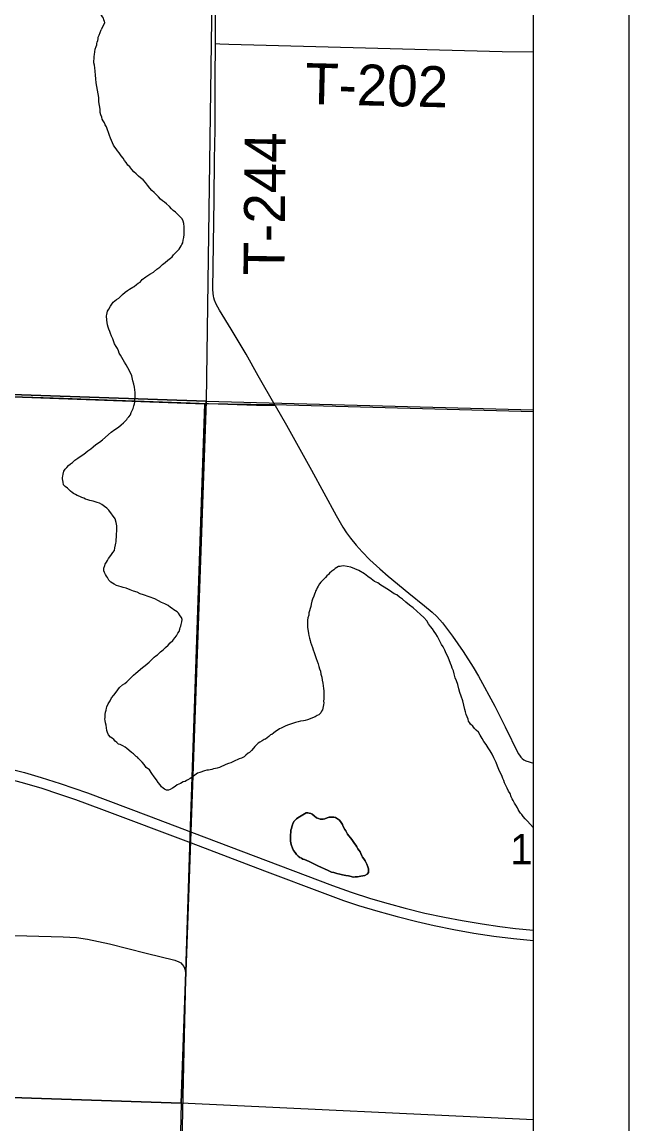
# Model space of a CAD drawing. Extents: x 0 to 68, y 0 to 52.9.
# Drawn here: x 30.689 to 31.501, y 16.814 to 18.289 of the extents above; entities that cross this region are included whole.
import ezdxf

# ---------------------------------------------------------------- set-up
doc = ezdxf.new("R2010")
doc.units = 0
for name, color, linetype in [('Default', 7, 'Continuous'), ('GM_X_County_Road', 7, 'Continuous'), ('GM_X_Minor_Lake', 7, 'Continuous'), ('GM_X_State_Route', 7, 'Continuous'), ('GM_X_Township', 7, 'Continuous'), ('GM_X_Township_Road', 7, 'Continuous'), ('GM_X_Township_Road_Text', 7, 'Continuous'), ('SH_Data', 7, 'Continuous')]:
    doc.layers.add(name, color=color, linetype=linetype)

msp = doc.modelspace()

# ---------------------------------------------------------------- linework, layer by layer
at = {"layer": 'Default'}
msp.add_line((31.3735, 14.1085), (31.3735, 20.8614), dxfattribs=at)
for points in [[(30.9488, 18.7396), (30.9354, 17.7816), (29.9713, 17.8144), (29.9941, 18.7705)], [(29.9713, 17.8144), (30.9354, 17.7816), (30.9018, 16.8419), (29.9405, 16.874)], [(29.9405, 16.874), (30.9018, 16.8419), (30.8795, 15.8743), (29.9124, 15.9054)]]:
    msp.add_lwpolyline(points, close=True, dxfattribs=at)
for points in [[(30.7848, 18.3086), (30.7892, 18.3037), (30.7914, 18.3022), (30.7946, 18.2985), (30.7961, 18.2963), (30.7972, 18.2944), (30.7979, 18.2926), (30.7986, 18.2904), (30.7993, 18.2882), (30.7949, 18.2788)], [(30.7887, 18.2587), (30.7891, 18.2606), (30.7895, 18.2624), (30.7902, 18.2646), (30.7906, 18.2668), (30.7909, 18.269), (30.792, 18.2716), (30.7949, 18.2788)], [(30.8301, 17.9297), (30.8327, 17.9316), (30.8349, 17.933), (30.8371, 17.9341), (30.8389, 17.9352), (30.8419, 17.9378), (30.8441, 17.9396), (30.847, 17.941), (30.8496, 17.9443), (30.8547, 17.948), (30.8599, 17.9516), (30.8647, 17.9545), (30.8691, 17.9582), (30.8731, 17.9611), (30.8768, 17.9644), (30.8804, 17.9673), (30.8841, 17.9702), (30.8874, 17.9728), (30.8896, 17.975), (30.8918, 17.9776), (30.8948, 17.9805), (30.897, 17.9827), (30.8992, 17.9852), (30.9003, 17.9871), (30.9018, 17.9896), (30.9029, 17.9915), (30.904, 17.9936), (30.9047, 17.9969), (30.9055, 18.0006), (30.9058, 18.0046), (30.9059, 18.0101), (30.9059, 18.0149), (30.9055, 18.0193), (30.9044, 18.0226), (30.903, 18.0259), (30.9011, 18.0281), (30.8942, 18.0347), (30.8912, 18.037), (30.8887, 18.0392), (30.8861, 18.0421), (30.8821, 18.0458), (30.8795, 18.048), (30.877, 18.0498), (30.874, 18.052), (30.8715, 18.055), (30.8686, 18.0579), (30.8656, 18.0609), (30.8627, 18.0634), (30.8601, 18.0667), (30.8569, 18.0708), (30.8539, 18.0741), (30.851, 18.0778), (30.8473, 18.0804), (30.8448, 18.0829), (30.8415, 18.0859), (30.8386, 18.0888), (30.8356, 18.0918), (30.8331, 18.0951), (30.8305, 18.0976), (30.8283, 18.1009), (30.8261, 18.1039), (30.8243, 18.1068), (30.8217, 18.1101), (30.8188, 18.1142), (30.8166, 18.1168), (30.8148, 18.1193), (30.813, 18.1215), (30.8111, 18.1245), (30.8097, 18.1274), (30.8086, 18.1307), (30.8071, 18.1337), (30.806, 18.1373), (30.8046, 18.1414), (30.8031, 18.1447), (30.802, 18.1487), (30.8002, 18.1516), (30.7991, 18.1542), (30.7976, 18.1568), (30.7962, 18.159), (30.7955, 18.1616), (30.7944, 18.1649), (30.7936, 18.1682), (30.7933, 18.1726), (30.7926, 18.1773), (30.7918, 18.1825), (30.7915, 18.188), (30.7882, 18.2078), (30.7875, 18.2129), (30.7872, 18.218), (30.7868, 18.2232), (30.7861, 18.2279), (30.7857, 18.2316), (30.785, 18.2345), (30.785, 18.2371), (30.7854, 18.2397), (30.7854, 18.243), (30.7858, 18.2455), (30.7861, 18.2492), (30.7869, 18.2529), (30.788, 18.2562), (30.7887, 18.2587)], [(30.7866, 17.6468), (30.784, 17.6476), (30.7818, 17.648), (30.7796, 17.6487), (30.777, 17.6494), (30.7737, 17.6505), (30.7715, 17.6517), (30.769, 17.6528), (30.766, 17.6539), (30.7627, 17.6553), (30.7602, 17.6565), (30.7576, 17.6579), (30.7558, 17.6594), (30.7536, 17.6609), (30.7518, 17.6627), (30.7496, 17.6649), (30.7466, 17.6675), (30.7444, 17.6697), (30.7437, 17.673), (30.7434, 17.6756), (30.743, 17.6778), (30.743, 17.6796), (30.7434, 17.6814), (30.7437, 17.684), (30.7449, 17.688), (30.7467, 17.6906), (30.7489, 17.6928), (30.7511, 17.6953), (30.7537, 17.6975), (30.7563, 17.6997), (30.7596, 17.7027), (30.7636, 17.7052), (30.768, 17.7085), (30.7713, 17.7107), (30.7743, 17.7129), (30.7768, 17.7151), (30.7809, 17.718), (30.7838, 17.7205), (30.7878, 17.7235), (30.7923, 17.7267), (30.7963, 17.7297), (30.808, 17.7399), (30.8132, 17.7435), (30.818, 17.7468), (30.8216, 17.7497), (30.8246, 17.7527), (30.8272, 17.7552), (30.829, 17.7571), (30.8301, 17.7589), (30.8316, 17.7607), (30.8338, 17.7633), (30.8349, 17.7662), (30.836, 17.768), (30.8375, 17.7717), (30.8386, 17.7754), (30.8393, 17.7779), (30.8397, 17.7801), (30.84, 17.7827), (30.8401, 17.786), (30.8401, 17.7896), (30.8401, 17.7933), (30.8397, 17.7966), (30.8394, 17.8003), (30.8386, 17.8043), (30.8372, 17.8087), (30.8357, 17.8157), (30.8332, 17.8212), (30.8306, 17.8263), (30.8281, 17.8304), (30.8259, 17.8337), (30.824, 17.837), (30.8222, 17.8399), (30.8204, 17.8432), (30.8189, 17.8458), (30.8178, 17.8491), (30.8164, 17.8521), (30.8149, 17.8546), (30.8127, 17.8583), (30.8116, 17.8612), (30.8102, 17.8649), (30.8087, 17.8686), (30.8073, 17.8722), (30.8062, 17.8748), (30.8051, 17.8781), (30.804, 17.8807), (30.8032, 17.8836), (30.8029, 17.8869), (30.8025, 17.8902), (30.8018, 17.8957), (30.8022, 17.8976), (30.8026, 17.8998), (30.8033, 17.902), (30.8048, 17.9049), (30.807, 17.9089), (30.811, 17.914), (30.8151, 17.9177), (30.8184, 17.9195), (30.8202, 17.9213), (30.8235, 17.9246), (30.8268, 17.9275), (30.8301, 17.9297)], [(31.3735, 16.8194), (30.9018, 16.8419), (30.9354, 17.7816), (31.3735, 17.7702)], [(30.8068, 17.3806), (30.8087, 17.3843), (30.8116, 17.3879), (30.8146, 17.3919), (30.8194, 17.3982), (30.8234, 17.4018), (30.8263, 17.4036), (30.8293, 17.4058), (30.8315, 17.408), (30.8333, 17.4098), (30.8355, 17.412), (30.8381, 17.415), (30.841, 17.4175), (30.8502, 17.4252), (30.8535, 17.4277), (30.8561, 17.4299), (30.859, 17.4321), (30.8609, 17.434), (30.8631, 17.4361), (30.8657, 17.4387), (30.8679, 17.4405), (30.8701, 17.442), (30.8719, 17.4438), (30.8741, 17.446), (30.8778, 17.4489), (30.8807, 17.4519), (30.8844, 17.4548), (30.8873, 17.4581), (30.8906, 17.4614), (30.8932, 17.4646), (30.8958, 17.4676), (30.8976, 17.4709), (30.8991, 17.4731), (30.9002, 17.4764), (30.9006, 17.4786), (30.9013, 17.4804), (30.9017, 17.4826), (30.9024, 17.4844), (30.9028, 17.4862), (30.9032, 17.4892), (30.9021, 17.4921), (30.9006, 17.4943), (30.8981, 17.4976), (30.8966, 17.4995), (30.8944, 17.5009), (30.8922, 17.5024), (30.89, 17.5039), (30.8874, 17.5054), (30.8845, 17.5079), (30.8798, 17.5101), (30.8757, 17.512), (30.8713, 17.5142), (30.8666, 17.5168), (30.8515, 17.5223), (30.8471, 17.5238), (30.8428, 17.5257), (30.838, 17.5271), (30.8336, 17.529), (30.8281, 17.5312), (30.8244, 17.5323), (30.8215, 17.5331), (30.8186, 17.5338), (30.8153, 17.5349), (30.8123, 17.5364), (30.8098, 17.5379), (30.8076, 17.5393), (30.805, 17.5419), (30.8032, 17.5456), (30.8017, 17.5474), (30.8006, 17.5496), (30.7992, 17.5522), (30.7981, 17.5544), (30.7981, 17.5581), (30.7996, 17.5614), (30.8003, 17.5636), (30.8018, 17.5661), (30.8033, 17.5683), (30.8047, 17.5709), (30.8062, 17.5734), (30.8084, 17.5764), (30.8102, 17.5789), (30.8124, 17.5819), (30.8132, 17.5852), (30.8139, 17.5892), (30.8143, 17.5914), (30.8147, 17.5932), (30.815, 17.5961), (30.8154, 17.5998), (30.8154, 17.6038), (30.8158, 17.6075), (30.8158, 17.6112), (30.8155, 17.6148), (30.8147, 17.6192), (30.8133, 17.624), (30.8052, 17.6358), (30.8023, 17.6384), (30.799, 17.6406), (30.7957, 17.6431), (30.7924, 17.645), (30.7895, 17.6461), (30.7866, 17.6468)], [(31.1691, 17.5352), (31.1651, 17.5382), (31.1607, 17.5404), (31.1563, 17.5437), (31.1519, 17.5467), (31.1472, 17.5503), (31.1398, 17.5548), (31.1343, 17.5573), (31.1292, 17.5592), (31.1193, 17.5611), (31.1164, 17.5607), (31.1146, 17.5603), (31.1127, 17.5604), (31.1101, 17.5589), (31.1079, 17.5574), (31.1061, 17.556), (31.1035, 17.5538), (31.1006, 17.5512), (31.0991, 17.5494), (31.0969, 17.5476), (31.0951, 17.5457), (31.0932, 17.5439), (31.0914, 17.5421), (31.0888, 17.5395), (31.087, 17.537), (31.0852, 17.534), (31.0841, 17.5318), (31.0829, 17.5293), (31.0818, 17.5271), (31.0811, 17.5253), (31.0804, 17.5234), (31.0793, 17.5205), (31.0778, 17.5165), (31.077, 17.5139), (31.0759, 17.5099), (31.0756, 17.5069), (31.0745, 17.504), (31.0737, 17.5011), (31.073, 17.4982), (31.0726, 17.4952), (31.0715, 17.4916), (31.0711, 17.4886), (31.0711, 17.4857), (31.0711, 17.4835), (31.0711, 17.4817), (31.0711, 17.4791), (31.0722, 17.4707), (31.0729, 17.4677), (31.0736, 17.4641), (31.0744, 17.4611), (31.0751, 17.4589), (31.0762, 17.4556), (31.0776, 17.4519), (31.0787, 17.4486), (31.0798, 17.4453), (31.0813, 17.4409), (31.0827, 17.4369), (31.0838, 17.4336), (31.0853, 17.4299), (31.0864, 17.4266), (31.0871, 17.4233), (31.0882, 17.42), (31.0889, 17.416), (31.09, 17.4123), (31.0907, 17.4083), (31.0915, 17.4039), (31.0922, 17.4006), (31.0925, 17.3969), (31.0929, 17.394), (31.0929, 17.3903), (31.0929, 17.3866), (31.0929, 17.383), (31.0925, 17.38), (31.0929, 17.3778), (31.0925, 17.3749), (31.0921, 17.3727), (31.0917, 17.3705), (31.091, 17.3683), (31.0899, 17.3665), (31.0888, 17.3643), (31.0862, 17.3617), (31.084, 17.3606), (31.0811, 17.3592), (31.0778, 17.3577), (31.0745, 17.3563), (31.0712, 17.3548), (31.0679, 17.3541), (31.0657, 17.3537), (31.0616, 17.353), (31.0583, 17.3523), (31.055, 17.3516), (31.0484, 17.3494), (31.0455, 17.3483), (31.0422, 17.3468), (31.0385, 17.345), (31.0359, 17.3439), (31.0337, 17.3428), (31.0304, 17.3406), (31.0282, 17.3392), (31.0257, 17.337), (31.0231, 17.3355)], [(31.3735, 17.2105), (31.3653, 17.2197), (31.3624, 17.2226), (31.3598, 17.2256), (31.358, 17.2281), (31.3562, 17.23), (31.3543, 17.2329), (31.3532, 17.2351), (31.3521, 17.2373), (31.35, 17.2406), (31.3481, 17.2436), (31.3463, 17.2469), (31.3452, 17.2494), (31.3437, 17.252), (31.3423, 17.2564), (31.3401, 17.2597), (31.3383, 17.2634), (31.3364, 17.2671), (31.335, 17.2707), (31.3339, 17.2737), (31.3324, 17.2766), (31.331, 17.2803), (31.3292, 17.2843), (31.3273, 17.2887), (31.3255, 17.2931), (31.3237, 17.2979), (31.3204, 17.3041), (31.3182, 17.3089), (31.3157, 17.3133), (31.3127, 17.3177), (31.3102, 17.3221), (31.3072, 17.3262), (31.3047, 17.3302), (31.3021, 17.3343), (31.2999, 17.3383), (31.297, 17.3412), (31.2945, 17.3435), (31.2923, 17.3464), (31.2893, 17.349), (31.2879, 17.3515), (31.2868, 17.3534), (31.2861, 17.3559), (31.2846, 17.3589), (31.2835, 17.3622), (31.2824, 17.3655), (31.2817, 17.3688), (31.2788, 17.3805), (31.2766, 17.3868), (31.2751, 17.3915), (31.2737, 17.3967), (31.2722, 17.4022), (31.2704, 17.407), (31.2689, 17.4114), (31.2675, 17.4165), (31.2664, 17.4205), (31.2649, 17.4242), (31.2638, 17.4271), (31.2624, 17.4304), (31.2609, 17.4352), (31.2587, 17.4396), (31.2569, 17.444), (31.2547, 17.4481), (31.2525, 17.4525), (31.2503, 17.4558), (31.2485, 17.4595), (31.2467, 17.4628), (31.2449, 17.4664), (31.2427, 17.4701), (31.2405, 17.4734), (31.2383, 17.4767), (31.2357, 17.48), (31.2332, 17.4833), (31.2306, 17.4874), (31.227, 17.4918), (31.2222, 17.4962), (31.2175, 17.5006), (31.2127, 17.505), (31.2076, 17.5087), (31.2028, 17.5124), (31.1981, 17.5164), (31.194, 17.5194), (31.1907, 17.5223), (31.1871, 17.5238), (31.1841, 17.526), (31.1808, 17.5282), (31.1772, 17.5304), (31.1735, 17.5327), (31.1691, 17.5352)], [(31.0231, 17.3355), (31.0213, 17.3348), (31.0191, 17.3326), (31.0168, 17.3308), (31.0146, 17.3293), (31.0128, 17.3286), (31.0102, 17.3268), (31.0073, 17.3253), (31.0051, 17.3239), (31.0022, 17.3213), (31.0007, 17.3195), (30.9985, 17.3169), (30.9959, 17.314), (30.9933, 17.3114), (30.9915, 17.3103), (30.9886, 17.3078), (30.986, 17.3056), (30.9827, 17.3038), (30.9797, 17.3027), (30.9768, 17.3016), (30.9746, 17.3005), (30.9717, 17.299), (30.9684, 17.2976), (30.9651, 17.2965), (30.9618, 17.2954), (30.9588, 17.2939), (30.9559, 17.2925), (30.953, 17.291), (30.95, 17.2903), (30.9478, 17.29), (30.9452, 17.2892), (30.9427, 17.2885), (30.9405, 17.2881), (30.9383, 17.2878), (30.9361, 17.2874), (30.9331, 17.2867), (30.9269, 17.2845), (30.9236, 17.2834), (30.9203, 17.2809), (30.9185, 17.2794), (30.9163, 17.2776), (30.9137, 17.2765), (30.9107, 17.2747), (30.9089, 17.2736), (30.9071, 17.2725), (30.9045, 17.2718), (30.9008, 17.2699), (30.8986, 17.2688), (30.8964, 17.2678), (30.8939, 17.2656), (30.8902, 17.2634), (30.8869, 17.2616), (30.8847, 17.2608), (30.8821, 17.2608), (30.8795, 17.2623), (30.8777, 17.2634), (30.8755, 17.2653), (30.8737, 17.2682), (30.8711, 17.2711), (30.8686, 17.2748), (30.8657, 17.2789), (30.8627, 17.2833), (30.8594, 17.288), (30.855, 17.2914), (30.8525, 17.295), (30.8496, 17.2983), (30.847, 17.3009), (30.8448, 17.3031), (30.8433, 17.305), (30.8415, 17.3061), (30.8397, 17.3075), (30.8379, 17.3094), (30.8353, 17.3112), (30.8316, 17.3142), (30.8291, 17.3164), (30.8269, 17.3182), (30.8236, 17.3204), (30.8203, 17.3219), (30.8181, 17.3226), (30.8155, 17.3248), (30.8133, 17.3263), (30.8115, 17.3285), (30.8093, 17.3304), (30.8071, 17.3318), (30.8045, 17.3348), (30.8031, 17.3381), (30.8024, 17.3407), (30.802, 17.3443), (30.8013, 17.348), (30.8005, 17.3509), (30.8002, 17.3539), (30.7998, 17.3557), (30.8002, 17.3579), (30.8002, 17.3597), (30.8002, 17.3623), (30.8006, 17.3652), (30.8013, 17.3678), (30.8017, 17.3704), (30.8024, 17.3722), (30.8043, 17.3762), (30.8068, 17.3806)]]:
    msp.add_lwpolyline(points, dxfattribs=at)
at = {"layer": 'GM_X_County_Road'}
for points in [[(30.4259, 17.0742), (30.438, 17.0734), (30.5159, 17.0702), (30.5938, 17.0678), (30.6628, 17.0666), (30.7437, 17.0647), (30.7616, 17.0634), (30.7765, 17.0612), (30.8058, 17.055), (30.8552, 17.0427), (30.8932, 17.0334), (30.8987, 17.0312), (30.9013, 17.0295), (30.9034, 17.0275), (30.9052, 17.0249)], [(30.9052, 17.0249), (30.9068, 17.0213), (30.9077, 17.0167), (30.9078, 17.0076), (30.9057, 16.9327), (30.9031, 16.8098), (30.8998, 16.6509), (30.8986, 16.6072), (30.8985, 16.6028)]]:
    msp.add_lwpolyline(points, dxfattribs=at)
at = {"layer": 'GM_X_Minor_Lake'}
for points in [[(31.0694, 17.2305), (31.058, 17.2236), (31.0562, 17.2225), (31.0533, 17.2192), (31.0514, 17.2163), (31.0507, 17.2145), (31.0499, 17.2119), (31.0496, 17.2097), (31.0488, 17.2071), (31.0488, 17.2042), (31.0484, 17.2013), (31.0481, 17.1991), (31.0481, 17.1958), (31.0481, 17.1932), (31.0488, 17.1899), (31.0495, 17.1866), (31.051, 17.1833), (31.0524, 17.18), (31.0543, 17.1774), (31.0561, 17.1748), (31.0586, 17.1726), (31.0608, 17.1708), (31.063, 17.1697), (31.0649, 17.1686), (31.0671, 17.1678), (31.07, 17.1667), (31.0733, 17.1653), (31.077, 17.1634), (31.0806, 17.1616), (31.0847, 17.1597), (31.0989, 17.1534), (31.103, 17.1512), (31.1063, 17.1505), (31.1103, 17.1494), (31.1143, 17.1483), (31.118, 17.1475), (31.1224, 17.1468), (31.1261, 17.146), (31.1294, 17.1453), (31.1323, 17.1445), (31.1349, 17.1449), (31.1378, 17.1449), (31.14, 17.1452), (31.1422, 17.1456), (31.1451, 17.146), (31.1477, 17.1467), (31.151, 17.1485)], [(31.0694, 17.2305), (31.0716, 17.2305), (31.0731, 17.2302), (31.0753, 17.2298), (31.0771, 17.2287), (31.08, 17.2265), (31.083, 17.2239), (31.0859, 17.2228), (31.0881, 17.222), (31.0903, 17.222), (31.0921, 17.222), (31.0943, 17.2224), (31.0973, 17.2238), (31.1002, 17.2249), (31.1028, 17.2249), (31.1046, 17.2249), (31.1064, 17.2245), (31.1083, 17.2242), (31.1112, 17.2223), (31.1138, 17.2205), (31.1163, 17.2175), (31.1178, 17.215), (31.1185, 17.2131), (31.1211, 17.2084), (31.1222, 17.2065), (31.1247, 17.2021), (31.1302, 17.1948), (31.132, 17.1922), (31.1339, 17.1896), (31.1357, 17.1871), (31.1371, 17.1848), (31.1386, 17.1823), (31.1401, 17.1801), (31.1415, 17.1782), (31.1423, 17.176), (31.1437, 17.1731), (31.1448, 17.1713), (31.1466, 17.1687), (31.1481, 17.1661), (31.1496, 17.1635), (31.1503, 17.1617), (31.1518, 17.158), (31.1528, 17.1555), (31.1528, 17.1529), (31.1525, 17.1507), (31.151, 17.1485), (31.1477, 17.1467), (31.1451, 17.146), (31.1422, 17.1456), (31.14, 17.1452), (31.1378, 17.1449), (31.1349, 17.1449), (31.1323, 17.1445), (31.1294, 17.1453), (31.1261, 17.146), (31.1224, 17.1468), (31.118, 17.1475), (31.1143, 17.1483), (31.1103, 17.1494), (31.1063, 17.1505), (31.103, 17.1512), (31.0989, 17.1534), (31.0847, 17.1597), (31.0806, 17.1616), (31.077, 17.1634), (31.0733, 17.1653), (31.07, 17.1667), (31.0671, 17.1678), (31.0649, 17.1686), (31.063, 17.1697), (31.0608, 17.1708), (31.0586, 17.1726), (31.0561, 17.1748), (31.0543, 17.1774), (31.0524, 17.18), (31.051, 17.1833), (31.0495, 17.1866), (31.0488, 17.1899), (31.0481, 17.1932), (31.0481, 17.1958), (31.0481, 17.1991), (31.0484, 17.2013), (31.0488, 17.2042), (31.0488, 17.2071), (31.0496, 17.2097), (31.0499, 17.2119), (31.0507, 17.2145), (31.0514, 17.2163), (31.0533, 17.2192), (31.0562, 17.2225), (31.058, 17.2236), (31.0694, 17.2305)], [(31.151, 17.1485), (31.1525, 17.1507), (31.1528, 17.1529), (31.1528, 17.1555), (31.1518, 17.158), (31.1503, 17.1617), (31.1496, 17.1635), (31.1481, 17.1661), (31.1466, 17.1687), (31.1448, 17.1713), (31.1437, 17.1731), (31.1423, 17.176), (31.1415, 17.1782), (31.1401, 17.1801), (31.1386, 17.1823), (31.1371, 17.1848), (31.1357, 17.1871), (31.1339, 17.1896), (31.132, 17.1922), (31.1302, 17.1948), (31.1247, 17.2021), (31.1222, 17.2065), (31.1211, 17.2084), (31.1185, 17.2131), (31.1178, 17.215), (31.1163, 17.2175), (31.1138, 17.2205), (31.1112, 17.2223), (31.1083, 17.2242), (31.1064, 17.2245), (31.1046, 17.2249), (31.1028, 17.2249), (31.1002, 17.2249), (31.0973, 17.2238), (31.0943, 17.2224), (31.0921, 17.222), (31.0903, 17.222), (31.0881, 17.222), (31.0859, 17.2228), (31.083, 17.2239), (31.08, 17.2265), (31.0771, 17.2287), (31.0753, 17.2298), (31.0731, 17.2302), (31.0716, 17.2305), (31.0694, 17.2305)]]:
    msp.add_lwpolyline(points, dxfattribs=at)
at = {"layer": 'GM_X_State_Route'}
for points in [[(30.6599, 17.2927), (30.6919, 17.2845), (30.7143, 17.2779), (30.7399, 17.2697), (30.7762, 17.2572), (30.8583, 17.2263), (30.9158, 17.2045), (31.0513, 17.1532), (31.1045, 17.133), (31.1295, 17.1241), (31.1555, 17.116), (31.1788, 17.1091), (31.202, 17.1029), (31.2282, 17.0964), (31.2546, 17.0907), (31.2782, 17.0862), (31.3049, 17.0818), (31.3286, 17.0783), (31.3495, 17.0758), (31.3735, 17.0736)], [(30.6633, 17.2778), (30.6889, 17.2711), (30.7152, 17.2635), (30.7376, 17.2561), (30.7605, 17.2483), (30.7951, 17.2356), (30.9153, 17.1902), (30.9398, 17.181), (31.0136, 17.1529), (31.0942, 17.1223), (31.1194, 17.1131), (31.1393, 17.1065), (31.1652, 17.0987), (31.1911, 17.0915), (31.2173, 17.0849), (31.2406, 17.0795), (31.267, 17.0741), (31.2936, 17.0695), (31.3203, 17.0655), (31.347, 17.0622), (31.3735, 17.0596)]]:
    msp.add_lwpolyline(points, dxfattribs=at)
at = {"layer": 'GM_X_Township'}
for points in [[(31.3735, 17.7671), (31.0263, 17.7766), (30.9331, 17.7779), (30.4577, 17.7952), (29.9734, 17.8135), (29.642, 17.8239), (28.9971, 17.8406), (28.5162, 17.8494), (28.0383, 17.8644), (28.0252, 17.8646), (27.3046, 17.882)], [(27.3046, 17.882), (28.0252, 17.8646), (28.0383, 17.8644), (28.5162, 17.8494), (28.9971, 17.8406), (29.642, 17.8239), (29.9734, 17.8135), (30.4577, 17.7952), (30.9331, 17.7779), (30.9135, 17.1991), (30.9077, 17.017), (30.8985, 16.6023), (30.8927, 16.3623), (30.8688, 15.3927), (30.8528, 14.9106), (30.8428, 14.4289), (30.8361, 14.1085)]]:
    msp.add_lwpolyline(points, dxfattribs=at)
at = {"layer": 'GM_X_Township_Road'}
for points in [[(30.9476, 18.2604), (30.9477, 18.3035), (30.9472, 18.3665), (30.9468, 18.3995), (30.9471, 18.4385), (30.9477, 18.4775), (30.9476, 18.5164), (30.9483, 18.5913), (30.949, 18.6782), (30.9493, 18.7172), (30.9498, 18.7405)], [(31.0277, 17.7757), (31.0051, 17.8157), (30.9887, 17.8443), (30.9689, 17.8779), (30.9531, 17.9034), (30.9489, 17.9114), (30.9466, 17.9169), (30.9457, 17.9198), (30.945, 17.9227), (30.9445, 17.9256), (30.9441, 17.9316), (30.9461, 18.0516), (30.9463, 18.1056), (30.9472, 18.1446), (30.9475, 18.2135), (30.9476, 18.2604)], [(30.9476, 18.2604), (30.9537, 18.2601), (30.9657, 18.2595), (31.1487, 18.2545), (31.2478, 18.2518), (31.3318, 18.2499), (31.3735, 18.2491)], [(30.4583, 17.7946), (30.4854, 17.7936), (30.5552, 17.7917), (30.6178, 17.7897), (30.7031, 17.7869), (30.7441, 17.7857), (30.8026, 17.7832), (30.9384, 17.7784)], [(30.9384, 17.7784), (31.0025, 17.7761), (31.0277, 17.7757)], [(31.0277, 17.7757), (31.0427, 17.7493), (31.0763, 17.689), (31.1096, 17.6286), (31.1185, 17.613), (31.1233, 17.6055), (31.1286, 17.5982), (31.1362, 17.589), (31.1441, 17.5801), (31.1546, 17.5694), (31.1677, 17.557), (31.1789, 17.5472), (31.2068, 17.5244), (31.2278, 17.5074), (31.2379, 17.4991), (31.244, 17.4935), (31.2518, 17.4847), (31.253, 17.4831), (31.2651, 17.4668), (31.2793, 17.4464), (31.2927, 17.4254), (31.3001, 17.4134), (31.3218, 17.3735), (31.3357, 17.3458), (31.3533, 17.3101), (31.3549, 17.3075), (31.3566, 17.3052), (31.3586, 17.3031), (31.3608, 17.3015), (31.3633, 17.3002), (31.3735, 17.2969)]]:
    msp.add_lwpolyline(points, dxfattribs=at)
at = {"layer": 'SH_Data'}
msp.add_line((31.5015, 21), (31.5015, 14), dxfattribs=at)

# ---------------------------------------------------------------- texts
at = {"layer": 'Default'}
msp.add_text('1', height=0.0404, rotation=0, dxfattribs=at).set_placement((31.3423, 17.1617))
at = {"layer": 'GM_X_Township_Road_Text'}
for s, rotation, p in [('T-202', 358.5957, (31.0673, 18.1795)), ('T-244', 89.4376, (31.04, 17.9497))]:
    msp.add_text(s, height=0.05481, rotation=rotation, dxfattribs=at).set_placement(p)

doc.saveas('drawing.dxf')
